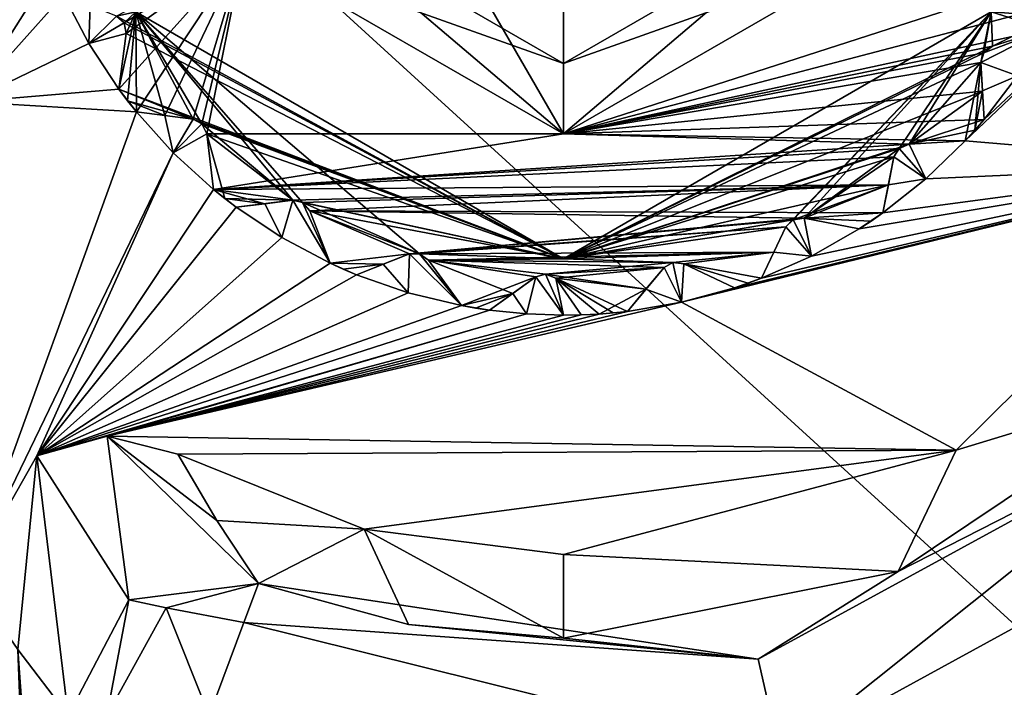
# Model space of a CAD drawing. Header units: metres. Extents: x -205 to 205, y -82 to 82.
# Tile 372 of 426: x 90.63 to 97.61, y 29.96 to 34.69. Entities that reach past the tile are written whole.
import ezdxf

# ---------------------------------------------------------------- set-up
doc = ezdxf.new("R2010")
doc.units = ezdxf.units.M
doc.layers.add('solid_PRT0003', color=7, linetype='CONTINUOUS')

msp = doc.modelspace()

# ---------------------------------------------------------------- linework, layer by layer
at = {"layer": 'solid_PRT0003'}
for points in [[(0, -75), (0, 75), (200, 75)], [(200, -75), (0, -75), (200, 75)], [(92.224663, 37.80743, 6), (94.489235, 33.885105, 6), (94.489235, 39.114895, 6)], [(94.489235, 33.885105, 6), (96.753807, 35.19257, 6), (94.489235, 39.114895, 6)], [(92.224663, 37.80743, 6), (92.224663, 35.19257, 6), (94.489235, 33.885105, 6)], [(88.489235, -37.5, 108.5), (173.489243, 37.5, 108.5), (88.489235, 37.5, 108.5)], [(88.489235, -37.5, 108.5), (173.489243, -37.5, 108.5), (173.489243, 37.5, 108.5)], [(172.061722, -37.5, 108.410858), (89.916756, -37.5, 108.410858), (89.916756, 37.5, 108.410858)], [(172.061722, 37.5, 108.410858), (172.061722, -37.5, 108.410858), (89.916756, 37.5, 108.410858)], [(97.337395, 33.835796, 75), (99.318398, 33.668903, 75), (100.086807, 36.444424, 75)], [(97.471931, 33.987328, 75), (97.337395, 33.835796, 75), (100.086807, 36.444424, 75)], [(97.707176, 34.296631, 75), (97.471931, 33.987328, 75), (100.086807, 36.444424, 75)], [(90.651947, 35.803432, 75), (90.620949, 36.003681, 75), (90.26664, 34.11261, 75)], [(90.740318, 35.425014, 75), (90.651947, 35.803432, 75), (90.26664, 34.11261, 75)], [(90.865906, 35.05727, 75), (90.740318, 35.425014, 75), (90.26664, 34.11261, 75)], [(92.657593, 35.442497, 74.500084), (92.224663, 35.19257, 75), (94.489235, 33.885105, 75)], [(92.657593, 35.442497, 6.499915), (94.489235, 34.384998, 6.499915), (92.224663, 35.19257, 6)], [(92.657593, 35.442497, 74.500084), (94.489235, 33.885105, 75), (94.489235, 34.384998, 74.500084)], [(94.489235, 34.384998, 74.500084), (94.489235, 34.384998, 6.499915), (92.657593, 35.442497, 6.499915)], [(92.657593, 35.442497, 74.500084), (94.489235, 34.384998, 74.500084), (92.657593, 35.442497, 6.499915)], [(94.489235, 34.384998, 74.500084), (96.753807, 35.19257, 75), (96.320877, 35.442497, 74.500084)], [(96.320877, 35.442497, 6.499915), (96.753807, 35.19257, 6), (94.489235, 33.885105, 6)], [(96.320877, 35.442497, 6.499915), (94.489235, 33.885105, 6), (94.489235, 34.384998, 6.499915)], [(96.320877, 35.442497, 74.500084), (96.320877, 35.442497, 6.499915), (94.489235, 34.384998, 6.499915)], [(94.489235, 34.384998, 74.500084), (96.320877, 35.442497, 74.500084), (94.489235, 34.384998, 6.499915)], [(92.224663, 35.19257, 75), (91.321602, 34.720684, 75), (91.374207, 34.672634, 75)], [(92.224663, 35.19257, 75), (91.389809, 34.596302, 75), (91.338531, 34.201508, 75)], [(92.224663, 35.19257, 75), (91.338531, 34.201508, 75), (91.462166, 34.040966, 75)], [(92.224663, 35.19257, 75), (91.374207, 34.672634, 75), (91.389809, 34.596302, 75)], [(92.224663, 35.19257, 75), (91.462166, 34.040966, 75), (91.664513, 34.014687, 75)], [(92.224663, 35.19257, 75), (91.664513, 34.014687, 75), (91.863617, 33.988827, 75)], [(92.224663, 35.19257, 75), (91.863617, 33.988827, 75), (91.926514, 33.955368, 75)], [(92.224663, 35.19257, 75), (91.926514, 33.955368, 75), (91.960609, 33.885315, 75)], [(92.224663, 35.19257, 75), (91.960609, 33.885315, 75), (94.489235, 33.885105, 75)], [(94.489235, 34.384998, 6.499915), (94.489235, 33.885105, 6), (92.224663, 35.19257, 6)], [(96.753807, 35.19257, 75), (94.489235, 33.885105, 75), (97.940727, 35.002312, 75)], [(94.489235, 34.384998, 74.500084), (94.489235, 33.885105, 75), (96.753807, 35.19257, 75)], [(90.945732, 34.871021, 75), (90.865906, 35.05727, 75), (90.26664, 34.11261, 75)], [(94.489235, 33.885105, 75), (98.003098, 34.808033, 75), (97.940727, 35.002312, 75)], [(91.125435, 34.52647, 75), (90.945732, 34.871021, 75), (90.26664, 34.11261, 75)], [(90.945732, 34.871021, 55), (90.945732, 34.871021, 75), (91.125435, 34.52647, 75)], [(90.945732, 34.871021, 6), (91.125435, 34.52647, 75), (91.125435, 34.52647, 6)], [(90.945732, 34.871021, 26), (91.125435, 34.52647, 75), (90.945732, 34.871021, 6)], [(90.945732, 34.871021, 55), (91.125435, 34.52647, 75), (90.945732, 34.871021, 26)], [(91.135162, 34.795254, 6), (90.945732, 34.871021, 6), (91.125435, 34.52647, 6)], [(91.321571, 34.720695, 6), (91.135162, 34.795254, 6), (91.125435, 34.52647, 6)], [(94.489235, 33.885105, 75), (97.910477, 34.627808, 75), (98.003098, 34.808033, 75)], [(91.374207, 34.67263, 6), (91.321571, 34.720695, 6), (91.125435, 34.52647, 6)], [(91.458046, 34.750191, 55), (94.489235, 33, 55), (91.321571, 34.720695, 55)], [(91.374207, 34.67263, 55), (91.321602, 34.720684, 75), (91.321571, 34.720695, 55)], [(91.321602, 34.720684, 26), (91.321571, 34.720695, 6), (91.374207, 34.67263, 6)], [(94.489235, 33, 55), (91.374207, 34.67263, 55), (91.321571, 34.720695, 55)], [(91.321602, 34.720684, 26), (91.374207, 34.672634, 26), (91.457962, 34.750336, 26)], [(91.374207, 34.67263, 55), (91.374207, 34.672634, 75), (91.321602, 34.720684, 75)], [(91.321602, 34.720684, 26), (91.374207, 34.67263, 6), (91.374207, 34.672634, 26)], [(91.457962, 34.750336, 26), (91.338531, 34.201508, 26), (91.399307, 34.120434, 26)], [(91.389809, 34.596302, 26), (91.338531, 34.201508, 26), (91.457962, 34.750336, 26)], [(91.374207, 34.672634, 26), (91.389809, 34.596302, 26), (91.457962, 34.750336, 26)], [(91.457962, 34.750336, 26), (91.399307, 34.120434, 26), (91.462166, 34.040966, 26)], [(91.664513, 34.014687, 26), (91.457962, 34.750336, 26), (91.462166, 34.040966, 26)], [(91.457962, 34.750336, 26), (94.489235, 33, 26), (91.458046, 34.750191, 55)], [(93.469391, 33.035522, 26), (94.489235, 33, 26), (91.457962, 34.750336, 26)], [(92.639854, 33.397991, 26), (93.469391, 33.035522, 26), (91.457962, 34.750336, 26)], [(92.57061, 33.414753, 26), (92.639854, 33.397991, 26), (91.457962, 34.750336, 26)], [(91.926514, 33.955368, 26), (92.57061, 33.414753, 26), (91.457962, 34.750336, 26)], [(91.863617, 33.988827, 26), (91.926514, 33.955368, 26), (91.457962, 34.750336, 26)], [(91.664513, 34.014687, 26), (91.863617, 33.988827, 26), (91.457962, 34.750336, 26)], [(94.489235, 33, 26), (94.489235, 33, 55), (91.458046, 34.750191, 55)], [(94.489235, 33, 55), (97.520508, 34.750336, 55), (96.066124, 33.22686, 55)], [(97.520424, 34.750191, 26), (97.520508, 34.750336, 55), (94.489235, 33, 55)], [(94.489235, 33, 26), (97.520424, 34.750191, 26), (94.489235, 33, 55)], [(97.520424, 34.750191, 26), (94.489235, 33, 26), (97.531425, 34.506107, 26)], [(97.520508, 34.750336, 55), (96.117409, 33.276375, 55), (96.066124, 33.22686, 55)], [(97.520508, 34.750336, 55), (96.194565, 33.287151, 55), (96.117409, 33.276375, 55)], [(97.520508, 34.750336, 55), (96.867935, 33.782558, 55), (96.194565, 33.287151, 55)], [(97.520508, 34.750336, 55), (96.939987, 33.812187, 55), (96.867935, 33.782558, 55)], [(97.520508, 34.750336, 55), (97.447922, 34.391399, 55), (96.939987, 33.812187, 55)], [(97.520508, 34.750336, 55), (97.469002, 34.459492, 55), (97.447922, 34.391399, 55)], [(97.520508, 34.750336, 55), (97.531425, 34.506107, 55), (97.469002, 34.459492, 55)], [(97.531425, 34.506107, 26), (97.957962, 34.717319, 26), (97.520424, 34.750191, 26)], [(97.520508, 34.750336, 55), (97.910477, 34.627808, 55), (97.531425, 34.506107, 55)], [(97.520508, 34.750336, 55), (97.957962, 34.717319, 55), (97.910477, 34.627808, 55)], [(97.531425, 34.506107, 26), (97.910477, 34.627808, 26), (97.957962, 34.717319, 26)], [(91.389809, 34.596302, 6), (91.374207, 34.67263, 6), (91.125435, 34.52647, 6)], [(91.389809, 34.596302, 55), (91.389809, 34.596302, 75), (91.374207, 34.672634, 75)], [(91.389809, 34.596302, 55), (91.374207, 34.672634, 75), (91.374207, 34.67263, 55)], [(91.374207, 34.672634, 26), (91.374207, 34.67263, 6), (91.389809, 34.596302, 6)], [(91.374207, 34.672634, 26), (91.389809, 34.596302, 6), (91.389809, 34.596302, 26)], [(94.489235, 33, 55), (91.389809, 34.596302, 55), (91.374207, 34.67263, 55)], [(94.489235, 33.885105, 75), (97.531425, 34.506107, 75), (97.910477, 34.627808, 75)], [(97.447922, 34.391399, 6), (97.707176, 34.296631, 6), (97.910477, 34.627808, 6)], [(97.469002, 34.459492, 6), (97.447922, 34.391399, 6), (97.910477, 34.627808, 6)], [(97.531425, 34.506107, 6), (97.469002, 34.459492, 6), (97.910477, 34.627808, 6)], [(97.531425, 34.506107, 55), (97.910477, 34.627808, 75), (97.531425, 34.506107, 75)], [(97.910477, 34.627808, 55), (97.910477, 34.627808, 75), (97.531425, 34.506107, 55)], [(97.910477, 34.627808, 26), (97.531425, 34.506107, 6), (97.910477, 34.627808, 6)], [(97.531425, 34.506107, 26), (97.531425, 34.506107, 6), (97.910477, 34.627808, 26)], [(91.389809, 34.596302, 6), (91.125435, 34.52647, 6), (91.338531, 34.201508, 6)], [(91.389809, 34.596302, 55), (91.338531, 34.201508, 75), (91.389809, 34.596302, 75)], [(91.389809, 34.596302, 55), (91.338531, 34.201508, 55), (91.338531, 34.201508, 75)], [(91.338531, 34.201508, 26), (91.389809, 34.596302, 6), (91.338531, 34.201508, 6)], [(91.389809, 34.596302, 26), (91.389809, 34.596302, 6), (91.338531, 34.201508, 26)], [(94.489235, 33, 55), (91.338531, 34.201508, 55), (91.389809, 34.596302, 55)], [(91.338531, 34.201508, 75), (91.125435, 34.52647, 75), (90.26664, 34.11261, 75)], [(91.125435, 34.52647, 6), (91.125435, 34.52647, 75), (91.338531, 34.201508, 75)], [(91.338531, 34.201508, 55), (91.125435, 34.52647, 6), (91.338531, 34.201508, 75)], [(91.338531, 34.201508, 26), (91.338531, 34.201508, 6), (91.125435, 34.52647, 6)], [(91.338531, 34.201508, 55), (91.338531, 34.201508, 26), (91.125435, 34.52647, 6)], [(94.489235, 33.885105, 75), (97.469002, 34.459492, 75), (97.531425, 34.506107, 75)], [(97.469002, 34.459492, 26), (97.531425, 34.506107, 26), (94.489235, 33, 26)], [(97.531425, 34.506107, 55), (97.531425, 34.506107, 75), (97.469002, 34.459492, 75)], [(97.531425, 34.506107, 55), (97.469002, 34.459492, 75), (97.469002, 34.459492, 55)], [(97.469002, 34.459492, 26), (97.469002, 34.459492, 6), (97.531425, 34.506107, 6)], [(97.469002, 34.459492, 26), (97.531425, 34.506107, 6), (97.531425, 34.506107, 26)], [(94.489235, 33.885105, 75), (97.447922, 34.391438, 75), (97.469002, 34.459492, 75)], [(97.447922, 34.391438, 26), (97.469002, 34.459492, 26), (94.489235, 33, 26)], [(97.469002, 34.459492, 55), (97.469002, 34.459492, 75), (97.447922, 34.391438, 75)], [(97.469002, 34.459492, 55), (97.447922, 34.391438, 75), (97.447922, 34.391399, 55)], [(97.447922, 34.391438, 26), (97.447922, 34.391399, 6), (97.469002, 34.459492, 6)], [(97.447922, 34.391438, 26), (97.469002, 34.459492, 6), (97.469002, 34.459492, 26)], [(94.489235, 33.885105, 75), (97.459991, 34.188225, 75), (97.447922, 34.391438, 75)], [(97.459991, 34.188225, 26), (97.447922, 34.391438, 26), (94.489235, 33, 26)], [(97.447922, 34.391399, 55), (97.337395, 33.835796, 55), (96.939987, 33.812187, 55)], [(97.447922, 34.391399, 55), (97.405647, 33.910686, 55), (97.337395, 33.835796, 55)], [(97.447922, 34.391399, 55), (97.459831, 34.19099, 55), (97.405647, 33.910686, 55)], [(97.471931, 33.987328, 55), (97.447922, 34.391438, 75), (97.459991, 34.188225, 75)], [(97.459831, 34.19099, 55), (97.447922, 34.391438, 75), (97.471931, 33.987328, 55)], [(97.447922, 34.391399, 55), (97.447922, 34.391438, 75), (97.459831, 34.19099, 55)], [(97.447922, 34.391438, 26), (97.471931, 33.987328, 6), (97.459831, 34.19099, 6)], [(97.459991, 34.188225, 26), (97.471931, 33.987328, 6), (97.447922, 34.391438, 26)], [(97.447922, 34.391438, 26), (97.459831, 34.19099, 6), (97.447922, 34.391399, 6)], [(97.447922, 34.391399, 6), (97.459831, 34.19099, 6), (97.707176, 34.296631, 6)], [(97.459831, 34.19099, 6), (97.471931, 33.987328, 6), (97.707176, 34.296631, 6)], [(97.471931, 33.987328, 55), (97.471931, 33.987328, 75), (97.707176, 34.296631, 75)], [(97.471931, 33.987328, 6), (97.707176, 34.296631, 75), (97.707176, 34.296631, 6)], [(97.471931, 33.987328, 26), (97.707176, 34.296631, 75), (97.471931, 33.987328, 6)], [(97.471931, 33.987328, 26), (97.471931, 33.987328, 55), (97.707176, 34.296631, 75)], [(91.462166, 34.040966, 75), (91.338531, 34.201508, 75), (90.26664, 34.11261, 75)], [(91.399307, 34.120434, 55), (91.399307, 34.120434, 26), (91.338531, 34.201508, 26)], [(91.338531, 34.201508, 55), (91.399307, 34.120434, 55), (91.338531, 34.201508, 26)], [(91.863579, 33.988831, 55), (91.399307, 34.120434, 55), (91.338531, 34.201508, 55)], [(94.489235, 33, 55), (91.863579, 33.988831, 55), (91.338531, 34.201508, 55)], [(94.489235, 33.885105, 75), (97.471931, 33.987328, 75), (97.459991, 34.188225, 75)], [(96.939987, 33.812187, 26), (97.459991, 34.188225, 26), (94.489235, 33, 26)], [(96.939987, 33.812187, 26), (97.471931, 33.987328, 26), (97.459991, 34.188225, 26)], [(97.459831, 34.19099, 55), (97.471931, 33.987328, 55), (97.405647, 33.910686, 55)], [(97.471931, 33.987328, 55), (97.459991, 34.188225, 75), (97.471931, 33.987328, 75)], [(97.471931, 33.987328, 26), (97.471931, 33.987328, 6), (97.459991, 34.188225, 26)], [(91.462166, 34.040966, 75), (90.26664, 34.11261, 75), (90.26664, 30.742779, 75)], [(91.462166, 34.040966, 55), (91.462166, 34.040966, 26), (91.399307, 34.120434, 26)], [(91.399307, 34.120434, 55), (91.462166, 34.040966, 55), (91.399307, 34.120434, 26)], [(91.66449, 34.014687, 55), (91.462166, 34.040966, 55), (91.399307, 34.120434, 55)], [(91.863579, 33.988831, 55), (91.66449, 34.014687, 55), (91.399307, 34.120434, 55)], [(91.721909, 33.751926, 75), (91.462166, 34.040966, 75), (90.26664, 30.742779, 75)], [(91.462166, 34.040966, 55), (91.462166, 34.040966, 75), (91.721909, 33.751926, 75)], [(91.462166, 34.040966, 55), (91.664513, 34.014687, 75), (91.462166, 34.040966, 75)], [(91.462166, 34.040966, 6), (91.721909, 33.751926, 75), (91.721909, 33.751926, 6)], [(91.462166, 34.040966, 26), (91.721909, 33.751926, 75), (91.462166, 34.040966, 6)], [(91.462166, 34.040966, 55), (91.721909, 33.751926, 75), (91.462166, 34.040966, 26)], [(91.462166, 34.040966, 55), (91.863617, 33.988827, 75), (91.664513, 34.014687, 75)], [(91.66449, 34.014687, 55), (91.863617, 33.988827, 75), (91.462166, 34.040966, 55)], [(91.66449, 34.014687, 6), (91.462166, 34.040966, 6), (91.721909, 33.751926, 6)], [(91.863617, 33.988827, 26), (91.462166, 34.040966, 6), (91.66449, 34.014687, 6)], [(91.664513, 34.014687, 26), (91.462166, 34.040966, 26), (91.462166, 34.040966, 6)], [(91.664513, 34.014687, 26), (91.462166, 34.040966, 6), (91.863617, 33.988827, 26)], [(91.863579, 33.988831, 55), (91.863617, 33.988827, 75), (91.66449, 34.014687, 55)], [(91.863579, 33.988831, 6), (91.66449, 34.014687, 6), (91.721909, 33.751926, 6)], [(91.863617, 33.988827, 26), (91.66449, 34.014687, 6), (91.863579, 33.988831, 6)], [(91.926521, 33.955364, 6), (91.863579, 33.988831, 6), (91.721909, 33.751926, 6)], [(91.960609, 33.885315, 6), (91.926521, 33.955364, 6), (91.721909, 33.751926, 6)], [(91.926521, 33.955364, 55), (91.863617, 33.988827, 75), (91.863579, 33.988831, 55)], [(91.863617, 33.988827, 26), (91.863579, 33.988831, 6), (91.926521, 33.955364, 6)], [(94.489235, 33, 55), (91.926521, 33.955364, 55), (91.863579, 33.988831, 55)], [(91.926521, 33.955364, 55), (91.926514, 33.955368, 75), (91.863617, 33.988827, 75)], [(91.863617, 33.988827, 26), (91.926521, 33.955364, 6), (91.926514, 33.955368, 26)], [(91.960609, 33.885315, 55), (91.960609, 33.885315, 75), (91.926514, 33.955368, 75)], [(91.960609, 33.885315, 55), (91.926514, 33.955368, 75), (91.926521, 33.955364, 55)], [(91.926514, 33.955368, 26), (91.926521, 33.955364, 6), (91.960609, 33.885315, 6)], [(91.926514, 33.955368, 26), (91.960609, 33.885315, 6), (91.960609, 33.885315, 26)], [(91.926514, 33.955368, 26), (91.960609, 33.885315, 26), (92.57061, 33.414753, 26)], [(94.489235, 33, 55), (91.960609, 33.885315, 55), (91.926521, 33.955364, 55)], [(94.489235, 33.885105, 75), (97.337395, 33.835796, 75), (97.471931, 33.987328, 75)], [(96.939987, 33.812187, 26), (97.405647, 33.910686, 26), (97.471931, 33.987328, 26)], [(97.405647, 33.910686, 26), (97.405647, 33.910686, 55), (97.471931, 33.987328, 55)], [(97.405647, 33.910686, 26), (97.471931, 33.987328, 55), (97.471931, 33.987328, 26)], [(91.960609, 33.885315, 6), (91.721909, 33.751926, 6), (92.009125, 33.490173, 6)], [(94.489235, 33.885105, 75), (91.960609, 33.885315, 75), (92.009125, 33.490173, 75)], [(91.960609, 33.885315, 55), (92.009125, 33.490173, 75), (91.960609, 33.885315, 75)], [(91.960609, 33.885315, 55), (92.009125, 33.490173, 55), (92.009125, 33.490173, 75)], [(92.009125, 33.490173, 26), (91.960609, 33.885315, 6), (92.009125, 33.490173, 6)], [(91.960609, 33.885315, 26), (91.960609, 33.885315, 6), (92.009125, 33.490173, 26)], [(91.960609, 33.885315, 26), (92.009125, 33.490173, 26), (92.088158, 33.426758, 26)], [(91.960609, 33.885315, 26), (92.088158, 33.426758, 26), (92.57061, 33.414753, 26)], [(92.570572, 33.414749, 55), (92.009125, 33.490173, 55), (91.960609, 33.885315, 55)], [(94.489235, 33, 55), (92.570572, 33.414749, 55), (91.960609, 33.885315, 55)], [(94.489235, 33.885105, 75), (92.009125, 33.490173, 75), (96.939987, 33.812187, 75)], [(94.489235, 33.885105, 75), (96.939987, 33.812187, 75), (97.337395, 33.835796, 75)], [(96.939987, 33.812187, 26), (97.337395, 33.835796, 26), (97.405647, 33.910686, 26)], [(97.337395, 33.835796, 26), (97.337395, 33.835796, 55), (97.405647, 33.910686, 55)], [(97.337395, 33.835796, 26), (97.405647, 33.910686, 55), (97.405647, 33.910686, 26)], [(96.867935, 33.782558, 75), (96.939987, 33.812187, 75), (92.009125, 33.490173, 75)], [(96.830589, 33.721886, 75), (96.867935, 33.782558, 75), (92.009125, 33.490173, 75)], [(96.867935, 33.782558, 26), (96.939987, 33.812187, 26), (94.489235, 33, 26)], [(96.830589, 33.721886, 26), (96.867935, 33.782558, 26), (94.489235, 33, 26)], [(96.867935, 33.782558, 55), (96.830582, 33.721848, 55), (96.194565, 33.287151, 55)], [(96.867935, 33.782558, 55), (96.830589, 33.721886, 75), (96.830582, 33.721848, 55)], [(96.867935, 33.782558, 6), (96.830582, 33.721848, 6), (97.058121, 33.565582, 6)], [(96.830589, 33.721886, 26), (96.830582, 33.721848, 6), (96.867935, 33.782558, 6)], [(96.867935, 33.782558, 55), (96.867935, 33.782558, 75), (96.830589, 33.721886, 75)], [(96.830589, 33.721886, 26), (96.867935, 33.782558, 6), (96.867935, 33.782558, 26)], [(96.939987, 33.812187, 55), (96.939987, 33.812187, 75), (96.867935, 33.782558, 75)], [(96.939987, 33.812187, 55), (96.867935, 33.782558, 75), (96.867935, 33.782558, 55)], [(96.939987, 33.812187, 6), (96.867935, 33.782558, 6), (97.058121, 33.565582, 6)], [(96.867935, 33.782558, 26), (96.867935, 33.782558, 6), (96.939987, 33.812187, 6)], [(96.867935, 33.782558, 26), (96.939987, 33.812187, 6), (96.939987, 33.812187, 26)], [(96.939987, 33.812187, 55), (97.337395, 33.835796, 75), (96.939987, 33.812187, 75)], [(97.337395, 33.835796, 55), (97.337395, 33.835796, 75), (96.939987, 33.812187, 55)], [(96.939987, 33.812187, 6), (97.058121, 33.565582, 6), (97.337395, 33.835796, 6)], [(97.337395, 33.835796, 26), (96.939987, 33.812187, 6), (97.337395, 33.835796, 6)], [(96.939987, 33.812187, 26), (96.939987, 33.812187, 6), (97.337395, 33.835796, 26)], [(97.337395, 33.835796, 75), (97.058121, 33.565582, 75), (99.318398, 33.668903, 75)], [(97.058121, 33.565582, 6), (97.058121, 33.565582, 75), (97.337395, 33.835796, 75)], [(97.337395, 33.835796, 55), (97.058121, 33.565582, 6), (97.337395, 33.835796, 75)], [(97.337395, 33.835796, 26), (97.337395, 33.835796, 6), (97.058121, 33.565582, 6)], [(97.337395, 33.835796, 26), (97.058121, 33.565582, 6), (97.337395, 33.835796, 55)], [(91.721909, 33.751926, 75), (90.26664, 30.742779, 75), (90.756073, 31.60265, 75)], [(92.009125, 33.490173, 75), (91.721909, 33.751926, 75), (90.756073, 31.60265, 75)], [(91.721909, 33.751926, 6), (91.721909, 33.751926, 75), (92.009125, 33.490173, 75)], [(92.009125, 33.490173, 55), (91.721909, 33.751926, 6), (92.009125, 33.490173, 75)], [(92.009125, 33.490173, 26), (92.009125, 33.490173, 6), (91.721909, 33.751926, 6)], [(92.009125, 33.490173, 55), (92.009125, 33.490173, 26), (91.721909, 33.751926, 6)], [(96.792282, 33.524799, 75), (96.830589, 33.721886, 75), (92.009125, 33.490173, 75)], [(96.792282, 33.524799, 26), (96.830589, 33.721886, 26), (94.489235, 33, 26)], [(96.830582, 33.721848, 55), (96.792274, 33.524776, 55), (96.194565, 33.287151, 55)], [(96.753349, 33.324501, 55), (96.830589, 33.721886, 75), (96.792282, 33.524799, 75)], [(96.792274, 33.524776, 55), (96.830589, 33.721886, 75), (96.753349, 33.324501, 55)], [(96.830589, 33.721886, 26), (96.753349, 33.324501, 6), (96.792274, 33.524776, 6)], [(96.792282, 33.524799, 26), (96.753349, 33.324501, 6), (96.830589, 33.721886, 26)], [(96.830582, 33.721848, 55), (96.830589, 33.721886, 75), (96.792274, 33.524776, 55)], [(96.830589, 33.721886, 26), (96.792274, 33.524776, 6), (96.830582, 33.721848, 6)], [(96.830582, 33.721848, 6), (96.792274, 33.524776, 6), (97.058121, 33.565582, 6)], [(95.326706, 32.690979, 75), (97.271805, 31.642717, 75), (99.318398, 33.668903, 75)], [(95.701607, 32.793228, 75), (95.326706, 32.690979, 75), (99.318398, 33.668903, 75)], [(95.892502, 32.861202, 75), (95.701607, 32.793228, 75), (99.318398, 33.668903, 75)], [(96.247658, 33.018917, 75), (95.892502, 32.861202, 75), (99.318398, 33.668903, 75)], [(96.585358, 33.211189, 75), (96.247658, 33.018917, 75), (99.318398, 33.668903, 75)], [(96.753349, 33.324501, 75), (96.585358, 33.211189, 75), (99.318398, 33.668903, 75)], [(97.058121, 33.565582, 75), (96.753349, 33.324501, 75), (99.318398, 33.668903, 75)], [(98.87368, 32.128567, 6.991273), (99.318398, 33.668903, 75), (97.271805, 31.642717, 75)], [(96.792282, 33.524799, 75), (92.009125, 33.490173, 75), (92.57061, 33.414753, 75)], [(96.792282, 33.524799, 75), (92.57061, 33.414753, 75), (92.639854, 33.397991, 75)], [(96.792282, 33.524799, 75), (92.639854, 33.397991, 75), (92.6903, 33.338615, 75)], [(96.792282, 33.524799, 75), (92.6903, 33.338615, 75), (96.753349, 33.324501, 75)], [(96.117401, 33.276375, 26), (96.792282, 33.524799, 26), (94.489235, 33, 26)], [(96.117401, 33.276375, 26), (96.194565, 33.287151, 26), (96.792282, 33.524799, 26)], [(96.194565, 33.287151, 26), (96.753349, 33.324501, 26), (96.792282, 33.524799, 26)], [(96.792274, 33.524776, 55), (96.753349, 33.324501, 55), (96.194565, 33.287151, 55)], [(96.753349, 33.324501, 55), (96.753349, 33.324501, 75), (97.058121, 33.565582, 75)], [(96.753349, 33.324501, 6), (97.058121, 33.565582, 75), (97.058121, 33.565582, 6)], [(96.753349, 33.324501, 26), (97.058121, 33.565582, 75), (96.753349, 33.324501, 6)], [(96.753349, 33.324501, 26), (96.753349, 33.324501, 55), (97.058121, 33.565582, 75)], [(96.792274, 33.524776, 6), (96.753349, 33.324501, 6), (97.058121, 33.565582, 6)], [(96.753349, 33.324501, 55), (96.792282, 33.524799, 75), (96.753349, 33.324501, 75)], [(96.753349, 33.324501, 26), (96.753349, 33.324501, 6), (96.792282, 33.524799, 26)], [(92.1688, 33.365417, 75), (92.009125, 33.490173, 75), (90.756073, 31.60265, 75)], [(92.37133, 33.390285, 75), (92.009125, 33.490173, 75), (92.1688, 33.365417, 75)], [(92.37133, 33.390285, 75), (92.57061, 33.414753, 75), (92.009125, 33.490173, 75)], [(92.088158, 33.426758, 55), (92.088158, 33.426758, 26), (92.009125, 33.490173, 26)], [(92.009125, 33.490173, 55), (92.088158, 33.426758, 55), (92.009125, 33.490173, 26)], [(92.570572, 33.414749, 55), (92.088158, 33.426758, 55), (92.009125, 33.490173, 55)], [(92.492271, 33.150059, 75), (92.1688, 33.365417, 75), (90.756073, 31.60265, 75)], [(92.1688, 33.365417, 55), (92.1688, 33.365417, 26), (92.088158, 33.426758, 26)], [(92.37133, 33.390285, 26), (92.088158, 33.426758, 26), (92.1688, 33.365417, 26)], [(92.088158, 33.426758, 55), (92.1688, 33.365417, 55), (92.088158, 33.426758, 26)], [(92.37133, 33.390285, 26), (92.57061, 33.414753, 26), (92.088158, 33.426758, 26)], [(92.371307, 33.390282, 55), (92.1688, 33.365417, 55), (92.088158, 33.426758, 55)], [(92.570572, 33.414749, 55), (92.371307, 33.390282, 55), (92.088158, 33.426758, 55)], [(92.1688, 33.365417, 55), (92.57061, 33.414753, 75), (92.37133, 33.390285, 75)], [(92.371307, 33.390282, 55), (92.57061, 33.414753, 75), (92.1688, 33.365417, 55)], [(92.57061, 33.414753, 26), (92.1688, 33.365417, 6), (92.371307, 33.390282, 6)], [(92.37133, 33.390285, 26), (92.1688, 33.365417, 6), (92.57061, 33.414753, 26)], [(92.1688, 33.365417, 55), (92.37133, 33.390285, 75), (92.1688, 33.365417, 75)], [(92.37133, 33.390285, 26), (92.1688, 33.365417, 26), (92.1688, 33.365417, 6)], [(92.371307, 33.390282, 6), (92.1688, 33.365417, 6), (92.492271, 33.150059, 6)], [(92.1688, 33.365417, 55), (92.1688, 33.365417, 75), (92.492271, 33.150059, 75)], [(92.1688, 33.365417, 6), (92.492271, 33.150059, 75), (92.492271, 33.150059, 6)], [(92.1688, 33.365417, 26), (92.492271, 33.150059, 75), (92.1688, 33.365417, 6)], [(92.1688, 33.365417, 55), (92.492271, 33.150059, 75), (92.1688, 33.365417, 26)], [(92.570572, 33.414749, 55), (92.57061, 33.414753, 75), (92.371307, 33.390282, 55)], [(92.57061, 33.414753, 26), (92.371307, 33.390282, 6), (92.570572, 33.414749, 6)], [(92.570572, 33.414749, 6), (92.371307, 33.390282, 6), (92.492271, 33.150059, 6)], [(92.570572, 33.414749, 6), (92.492271, 33.150059, 6), (92.835556, 32.967953, 6)], [(92.639854, 33.397987, 55), (92.57061, 33.414753, 75), (92.570572, 33.414749, 55)], [(92.57061, 33.414753, 26), (92.570572, 33.414749, 6), (92.639854, 33.397987, 6)], [(92.639854, 33.397987, 6), (92.570572, 33.414749, 6), (92.835556, 32.967953, 6)], [(94.489235, 33, 55), (92.639854, 33.397987, 55), (92.570572, 33.414749, 55)], [(92.639854, 33.397987, 55), (92.639854, 33.397991, 75), (92.57061, 33.414753, 75)], [(92.57061, 33.414753, 26), (92.639854, 33.397987, 6), (92.639854, 33.397991, 26)], [(92.6903, 33.338615, 55), (92.6903, 33.338615, 75), (92.639854, 33.397991, 75)], [(92.6903, 33.338615, 55), (92.639854, 33.397991, 75), (92.639854, 33.397987, 55)], [(92.639854, 33.397991, 26), (92.639854, 33.397987, 6), (92.6903, 33.338615, 6)], [(92.639854, 33.397991, 26), (92.6903, 33.338615, 6), (92.6903, 33.338615, 26)], [(92.639854, 33.397991, 26), (92.6903, 33.338615, 26), (93.469391, 33.035522, 26)], [(92.639854, 33.397987, 6), (92.835556, 32.967953, 6), (92.6903, 33.338615, 6)], [(94.489235, 33, 55), (92.6903, 33.338615, 55), (92.639854, 33.397987, 55)], [(93.398155, 33.034542, 75), (92.6903, 33.338615, 75), (92.835556, 32.967953, 75)], [(92.6903, 33.338615, 55), (92.835556, 32.967953, 75), (92.6903, 33.338615, 75)], [(92.6903, 33.338615, 55), (92.835556, 32.967953, 55), (92.835556, 32.967953, 75)], [(96.194565, 33.287151, 75), (92.6903, 33.338615, 75), (93.398155, 33.034542, 75)], [(96.753349, 33.324501, 75), (92.6903, 33.338615, 75), (96.194565, 33.287151, 75)], [(92.835556, 32.967953, 26), (92.6903, 33.338615, 6), (92.835556, 32.967953, 6)], [(92.6903, 33.338615, 26), (92.6903, 33.338615, 6), (92.835556, 32.967953, 26)], [(92.6903, 33.338615, 26), (92.835556, 32.967953, 26), (93.398155, 33.034542, 26)], [(93.398125, 33.034527, 55), (92.835556, 32.967953, 55), (92.6903, 33.338615, 55)], [(93.469398, 33.035519, 55), (93.398125, 33.034527, 55), (92.6903, 33.338615, 55)], [(94.489235, 33, 55), (93.469398, 33.035519, 55), (92.6903, 33.338615, 55)], [(92.6903, 33.338615, 26), (93.398155, 33.034542, 26), (93.469391, 33.035522, 26)], [(96.753349, 33.324501, 75), (96.194565, 33.287151, 75), (96.585358, 33.211189, 75)], [(96.753349, 33.324501, 55), (96.67009, 33.266754, 55), (96.194565, 33.287151, 55)], [(96.194565, 33.287151, 26), (96.67009, 33.266754, 26), (96.753349, 33.324501, 26)], [(96.67009, 33.266754, 26), (96.67009, 33.266754, 55), (96.753349, 33.324501, 55)], [(96.67009, 33.266754, 26), (96.753349, 33.324501, 55), (96.753349, 33.324501, 26)], [(96.117401, 33.276375, 75), (96.194565, 33.287151, 75), (93.398155, 33.034542, 75)], [(96.066147, 33.226894, 75), (96.117401, 33.276375, 75), (93.398155, 33.034542, 75)], [(96.066147, 33.226894, 75), (93.398155, 33.034542, 75), (93.469391, 33.035522, 75)], [(95.980026, 33.045525, 75), (96.066147, 33.226894, 75), (93.469391, 33.035522, 75)], [(96.066147, 33.226894, 26), (96.117401, 33.276375, 26), (94.489235, 33, 26)], [(95.980026, 33.045525, 26), (96.066147, 33.226894, 26), (94.489235, 33, 26)], [(94.489235, 33, 55), (96.066124, 33.22686, 55), (95.980011, 33.045506, 55)], [(95.892502, 32.861202, 55), (96.066147, 33.226894, 75), (95.980026, 33.045525, 75)], [(95.980011, 33.045506, 55), (96.066147, 33.226894, 75), (95.892502, 32.861202, 55)], [(96.066147, 33.226894, 26), (95.892502, 32.861202, 6), (95.980011, 33.045506, 6)], [(95.980026, 33.045525, 26), (95.892502, 32.861202, 6), (96.066147, 33.226894, 26)], [(96.066124, 33.22686, 55), (96.066147, 33.226894, 75), (95.980011, 33.045506, 55)], [(96.066147, 33.226894, 26), (95.980011, 33.045506, 6), (96.066124, 33.22686, 6)], [(96.066124, 33.22686, 6), (95.980011, 33.045506, 6), (96.247658, 33.018917, 6)], [(96.117409, 33.276375, 55), (96.066147, 33.226894, 75), (96.066124, 33.22686, 55)], [(96.117409, 33.276375, 6), (96.066124, 33.22686, 6), (96.247658, 33.018917, 6)], [(96.066147, 33.226894, 26), (96.066124, 33.22686, 6), (96.117409, 33.276375, 6)], [(96.117409, 33.276375, 55), (96.117401, 33.276375, 75), (96.066147, 33.226894, 75)], [(96.066147, 33.226894, 26), (96.117409, 33.276375, 6), (96.117401, 33.276375, 26)], [(96.194565, 33.287151, 55), (96.194565, 33.287151, 75), (96.117401, 33.276375, 75)], [(96.194565, 33.287151, 55), (96.117401, 33.276375, 75), (96.117409, 33.276375, 55)], [(96.117401, 33.276375, 26), (96.117409, 33.276375, 6), (96.194565, 33.287151, 6)], [(96.117401, 33.276375, 26), (96.194565, 33.287151, 6), (96.194565, 33.287151, 26)], [(96.194565, 33.287151, 6), (96.117409, 33.276375, 6), (96.247658, 33.018917, 6)], [(96.194565, 33.287151, 55), (96.585358, 33.211189, 75), (96.194565, 33.287151, 75)], [(96.585358, 33.211189, 55), (96.585358, 33.211189, 75), (96.194565, 33.287151, 55)], [(96.194565, 33.287151, 6), (96.247658, 33.018917, 6), (96.585358, 33.211189, 6)], [(96.585358, 33.211189, 26), (96.194565, 33.287151, 6), (96.585358, 33.211189, 6)], [(96.194565, 33.287151, 26), (96.194565, 33.287151, 6), (96.585358, 33.211189, 26)], [(96.67009, 33.266754, 55), (96.585358, 33.211189, 55), (96.194565, 33.287151, 55)], [(96.194565, 33.287151, 26), (96.585358, 33.211189, 26), (96.67009, 33.266754, 26)], [(96.585358, 33.211189, 26), (96.585358, 33.211189, 55), (96.67009, 33.266754, 55)], [(96.585358, 33.211189, 26), (96.67009, 33.266754, 55), (96.67009, 33.266754, 26)], [(96.247658, 33.018917, 6), (96.247658, 33.018917, 75), (96.585358, 33.211189, 75)], [(96.585358, 33.211189, 55), (96.247658, 33.018917, 6), (96.585358, 33.211189, 75)], [(96.585358, 33.211189, 26), (96.585358, 33.211189, 6), (96.247658, 33.018917, 6)], [(96.585358, 33.211189, 26), (96.247658, 33.018917, 6), (96.585358, 33.211189, 55)], [(92.835556, 32.967953, 75), (92.492271, 33.150059, 75), (90.756073, 31.60265, 75)], [(92.492271, 33.150059, 6), (92.492271, 33.150059, 75), (92.835556, 32.967953, 75)], [(92.835556, 32.967953, 55), (92.492271, 33.150059, 6), (92.835556, 32.967953, 75)], [(92.835556, 32.967953, 26), (92.835556, 32.967953, 6), (92.492271, 33.150059, 6)], [(92.835556, 32.967953, 55), (92.835556, 32.967953, 26), (92.492271, 33.150059, 6)], [(93.21122, 32.961281, 75), (93.398155, 33.034542, 75), (92.835556, 32.967953, 75)], [(93.21122, 32.961281, 26), (93.398155, 33.034542, 26), (92.835556, 32.967953, 26)], [(93.398125, 33.034527, 55), (93.211197, 32.961273, 55), (92.835556, 32.967953, 55)], [(93.02124, 32.886829, 55), (93.398155, 33.034542, 75), (93.21122, 32.961281, 75)], [(93.211197, 32.961273, 55), (93.398155, 33.034542, 75), (93.02124, 32.886829, 55)], [(93.398155, 33.034542, 26), (93.02124, 32.886829, 6), (93.211197, 32.961273, 6)], [(93.21122, 32.961281, 26), (93.02124, 32.886829, 6), (93.398155, 33.034542, 26)], [(93.398125, 33.034527, 55), (93.398155, 33.034542, 75), (93.211197, 32.961273, 55)], [(93.398155, 33.034542, 26), (93.211197, 32.961273, 6), (93.398125, 33.034527, 6)], [(93.398125, 33.034527, 6), (93.211197, 32.961273, 6), (93.388107, 32.758678, 6)], [(93.398125, 33.034527, 6), (93.388107, 32.758678, 6), (93.7659, 32.667667, 6)], [(93.469398, 33.035519, 55), (93.398155, 33.034542, 75), (93.398125, 33.034527, 55)], [(93.469398, 33.035519, 6), (93.398125, 33.034527, 6), (93.7659, 32.667667, 6)], [(93.398155, 33.034542, 26), (93.398125, 33.034527, 6), (93.469398, 33.035519, 6)], [(93.469398, 33.035519, 55), (93.469391, 33.035522, 75), (93.398155, 33.034542, 75)], [(93.398155, 33.034542, 26), (93.469398, 33.035519, 6), (93.469391, 33.035522, 26)], [(95.980026, 33.045525, 75), (93.469391, 33.035522, 75), (93.53302, 32.990559, 75)], [(93.53302, 32.990559, 55), (93.53302, 32.990559, 75), (93.469391, 33.035522, 75)], [(93.53302, 32.990559, 55), (93.469391, 33.035522, 75), (93.469398, 33.035519, 55)], [(93.469391, 33.035522, 26), (93.469398, 33.035519, 6), (93.53302, 32.990559, 6)], [(93.469391, 33.035522, 26), (93.53302, 32.990559, 6), (93.53302, 32.990559, 26)], [(93.469391, 33.035522, 26), (93.53302, 32.990559, 26), (94.489235, 33, 26)], [(93.469398, 33.035519, 6), (93.7659, 32.667667, 6), (93.53302, 32.990559, 6)], [(94.489235, 33, 55), (93.53302, 32.990559, 55), (93.469398, 33.035519, 55)], [(95.980026, 33.045525, 75), (93.53302, 32.990559, 75), (95.264565, 32.972744, 75)], [(95.264565, 32.972744, 26), (95.980026, 33.045525, 26), (94.489235, 33, 26)], [(94.489235, 33, 55), (95.980011, 33.045506, 55), (95.264572, 32.97274, 55)], [(95.980026, 33.045525, 75), (95.264565, 32.972744, 75), (95.34198, 32.963993, 75)], [(95.264565, 32.972744, 26), (95.34198, 32.963993, 26), (95.980026, 33.045525, 26)], [(95.980011, 33.045506, 55), (95.34198, 32.963993, 55), (95.264572, 32.97274, 55)], [(95.980026, 33.045525, 75), (95.34198, 32.963993, 75), (95.892502, 32.861202, 75)], [(95.34198, 32.963993, 26), (95.892502, 32.861202, 26), (95.980026, 33.045525, 26)], [(95.980011, 33.045506, 55), (95.892502, 32.861202, 55), (95.34198, 32.963993, 55)], [(95.892502, 32.861202, 55), (95.980026, 33.045525, 75), (95.892502, 32.861202, 75)], [(95.892502, 32.861202, 26), (95.892502, 32.861202, 6), (95.980026, 33.045525, 26)], [(95.980011, 33.045506, 6), (95.892502, 32.861202, 6), (96.247658, 33.018917, 6)], [(95.892502, 32.861202, 55), (95.892502, 32.861202, 75), (96.247658, 33.018917, 75)], [(95.892502, 32.861202, 6), (96.247658, 33.018917, 75), (96.247658, 33.018917, 6)], [(95.892502, 32.861202, 26), (96.247658, 33.018917, 75), (95.892502, 32.861202, 6)], [(95.892502, 32.861202, 26), (95.892502, 32.861202, 55), (96.247658, 33.018917, 75)], [(93.02124, 32.886829, 75), (92.835556, 32.967953, 75), (90.756073, 31.60265, 75)], [(93.21122, 32.961281, 75), (92.835556, 32.967953, 75), (93.02124, 32.886829, 75)], [(92.927872, 32.926186, 55), (92.927872, 32.926186, 26), (92.835556, 32.967953, 26)], [(93.21122, 32.961281, 26), (92.835556, 32.967953, 26), (92.927872, 32.926186, 26)], [(92.835556, 32.967953, 55), (92.927872, 32.926186, 55), (92.835556, 32.967953, 26)], [(93.211197, 32.961273, 55), (92.927872, 32.926186, 55), (92.835556, 32.967953, 55)], [(93.21122, 32.961281, 26), (92.927872, 32.926186, 26), (93.02124, 32.886829, 26)], [(93.211197, 32.961273, 55), (93.02124, 32.886829, 55), (92.927872, 32.926186, 55)], [(93.02124, 32.886829, 55), (93.21122, 32.961281, 75), (93.02124, 32.886829, 75)], [(93.21122, 32.961281, 26), (93.02124, 32.886829, 26), (93.02124, 32.886829, 6)], [(93.211197, 32.961273, 6), (93.02124, 32.886829, 6), (93.388107, 32.758678, 6)], [(94.489235, 33, 55), (95.264572, 32.97274, 55), (93.53302, 32.990559, 55)], [(93.53302, 32.990559, 26), (95.264565, 32.972744, 26), (94.489235, 33, 26)], [(94.294258, 32.872074, 75), (93.53302, 32.990559, 75), (93.7659, 32.667667, 75)], [(93.53302, 32.990559, 55), (93.7659, 32.667667, 75), (93.53302, 32.990559, 75)], [(93.53302, 32.990559, 55), (93.7659, 32.667667, 55), (93.7659, 32.667667, 75)], [(94.294258, 32.872074, 75), (94.363014, 32.890743, 75), (93.53302, 32.990559, 75)], [(95.264565, 32.972744, 75), (93.53302, 32.990559, 75), (94.363014, 32.890743, 75)], [(93.7659, 32.667667, 26), (93.53302, 32.990559, 6), (93.7659, 32.667667, 6)], [(93.53302, 32.990559, 26), (93.53302, 32.990559, 6), (93.7659, 32.667667, 26)], [(93.53302, 32.990559, 26), (93.7659, 32.667667, 26), (94.294258, 32.872074, 26)], [(94.131401, 32.754616, 55), (93.7659, 32.667667, 55), (93.53302, 32.990559, 55)], [(94.294228, 32.872051, 55), (94.131401, 32.754616, 55), (93.53302, 32.990559, 55)], [(94.363014, 32.890739, 55), (94.294228, 32.872051, 55), (93.53302, 32.990559, 55)], [(95.202591, 32.937534, 55), (94.363014, 32.890739, 55), (93.53302, 32.990559, 55)], [(95.264572, 32.97274, 55), (95.202591, 32.937534, 55), (93.53302, 32.990559, 55)], [(93.53302, 32.990559, 26), (94.363014, 32.890743, 26), (95.264565, 32.972744, 26)], [(93.53302, 32.990559, 26), (94.294258, 32.872074, 26), (94.363014, 32.890743, 26)], [(95.202614, 32.937565, 75), (95.264565, 32.972744, 75), (94.363014, 32.890743, 75)], [(94.363014, 32.890743, 26), (95.202614, 32.937565, 26), (95.264565, 32.972744, 26)], [(95.264572, 32.97274, 55), (95.202614, 32.937565, 75), (95.202591, 32.937534, 55)], [(95.264572, 32.97274, 6), (95.202591, 32.937534, 6), (95.326706, 32.690979, 6)], [(95.202614, 32.937565, 26), (95.202591, 32.937534, 6), (95.264572, 32.97274, 6)], [(95.264572, 32.97274, 55), (95.264565, 32.972744, 75), (95.202614, 32.937565, 75)], [(95.202614, 32.937565, 26), (95.264572, 32.97274, 6), (95.264565, 32.972744, 26)], [(95.34198, 32.963993, 55), (95.34198, 32.963993, 75), (95.264565, 32.972744, 75)], [(95.34198, 32.963993, 55), (95.264565, 32.972744, 75), (95.264572, 32.97274, 55)], [(95.264565, 32.972744, 26), (95.264572, 32.97274, 6), (95.34198, 32.963993, 6)], [(95.264565, 32.972744, 26), (95.34198, 32.963993, 6), (95.34198, 32.963993, 26)], [(95.34198, 32.963993, 6), (95.264572, 32.97274, 6), (95.326706, 32.690979, 6)], [(95.34198, 32.963993, 6), (95.326706, 32.690979, 6), (95.701607, 32.793228, 6)], [(95.892502, 32.861202, 75), (95.34198, 32.963993, 75), (95.701607, 32.793228, 75)], [(95.34198, 32.963993, 55), (95.701607, 32.793228, 75), (95.34198, 32.963993, 75)], [(95.701607, 32.793228, 55), (95.701607, 32.793228, 75), (95.34198, 32.963993, 55)], [(95.701607, 32.793228, 26), (95.34198, 32.963993, 6), (95.701607, 32.793228, 6)], [(95.34198, 32.963993, 26), (95.34198, 32.963993, 6), (95.701607, 32.793228, 26)], [(95.797493, 32.825977, 55), (95.701607, 32.793228, 55), (95.34198, 32.963993, 55)], [(95.892502, 32.861202, 55), (95.797493, 32.825977, 55), (95.34198, 32.963993, 55)], [(95.34198, 32.963993, 26), (95.701607, 32.793228, 26), (95.892502, 32.861202, 26)], [(93.388107, 32.758678, 75), (93.02124, 32.886829, 75), (90.756073, 31.60265, 75)], [(93.02124, 32.886829, 55), (93.02124, 32.886829, 26), (92.927872, 32.926186, 26)], [(92.927872, 32.926186, 55), (93.02124, 32.886829, 55), (92.927872, 32.926186, 26)], [(93.02124, 32.886829, 55), (93.02124, 32.886829, 75), (93.388107, 32.758678, 75)], [(93.02124, 32.886829, 6), (93.388107, 32.758678, 75), (93.388107, 32.758678, 6)], [(93.02124, 32.886829, 26), (93.388107, 32.758678, 75), (93.02124, 32.886829, 6)], [(93.02124, 32.886829, 55), (93.388107, 32.758678, 75), (93.02124, 32.886829, 26)], [(94.363014, 32.890739, 55), (94.294258, 32.872074, 75), (94.294228, 32.872051, 55)], [(94.363014, 32.890739, 6), (94.294228, 32.872051, 6), (94.489235, 32.599998, 6)], [(94.294258, 32.872074, 26), (94.294228, 32.872051, 6), (94.363014, 32.890739, 6)], [(94.363014, 32.890739, 55), (94.363014, 32.890743, 75), (94.294258, 32.872074, 75)], [(94.294258, 32.872074, 26), (94.363014, 32.890739, 6), (94.363014, 32.890743, 26)], [(95.202614, 32.937565, 75), (94.363014, 32.890743, 75), (94.435822, 32.863014, 75)], [(94.363014, 32.890743, 26), (94.435822, 32.863014, 26), (95.202614, 32.937565, 26)], [(95.202591, 32.937534, 55), (95.074081, 32.783291, 55), (94.363014, 32.890739, 55)], [(94.435822, 32.863014, 55), (94.435822, 32.863014, 75), (94.363014, 32.890743, 75)], [(94.435822, 32.863014, 55), (94.363014, 32.890743, 75), (94.363014, 32.890739, 55)], [(94.363014, 32.890743, 26), (94.363014, 32.890739, 6), (94.435822, 32.863014, 6)], [(94.363014, 32.890743, 26), (94.435822, 32.863014, 6), (94.435822, 32.863014, 26)], [(94.435822, 32.863014, 6), (94.363014, 32.890739, 6), (94.489235, 32.599998, 6)], [(95.074081, 32.783291, 55), (94.435822, 32.863014, 55), (94.363014, 32.890739, 55)], [(95.074097, 32.78331, 75), (95.202614, 32.937565, 75), (94.435822, 32.863014, 75)], [(94.435822, 32.863014, 26), (95.074097, 32.78331, 26), (95.202614, 32.937565, 26)], [(94.943481, 32.626545, 55), (95.202614, 32.937565, 75), (95.074097, 32.78331, 75)], [(95.074081, 32.783291, 55), (95.202614, 32.937565, 75), (94.943481, 32.626545, 55)], [(95.202614, 32.937565, 26), (94.943481, 32.626545, 6), (95.074081, 32.783291, 6)], [(95.074097, 32.78331, 26), (94.943481, 32.626545, 6), (95.202614, 32.937565, 26)], [(95.202591, 32.937534, 55), (95.202614, 32.937565, 75), (95.074081, 32.783291, 55)], [(95.202614, 32.937565, 26), (95.074081, 32.783291, 6), (95.202591, 32.937534, 6)], [(95.202591, 32.937534, 6), (95.074081, 32.783291, 6), (95.326706, 32.690979, 6)], [(94.131416, 32.754627, 75), (94.294258, 32.872074, 75), (93.7659, 32.667667, 75)], [(94.131416, 32.754627, 26), (94.294258, 32.872074, 26), (93.7659, 32.667667, 26)], [(93.965919, 32.635269, 55), (94.294258, 32.872074, 75), (94.131416, 32.754627, 75)], [(94.131401, 32.754616, 55), (94.294258, 32.872074, 75), (93.965919, 32.635269, 55)], [(94.294258, 32.872074, 26), (93.965919, 32.635269, 6), (94.131401, 32.754616, 6)], [(94.131416, 32.754627, 26), (93.965919, 32.635269, 6), (94.294258, 32.872074, 26)], [(94.294228, 32.872051, 55), (94.294258, 32.872074, 75), (94.131401, 32.754616, 55)], [(94.294258, 32.872074, 26), (94.131401, 32.754616, 6), (94.294228, 32.872051, 6)], [(94.294228, 32.872051, 6), (94.131401, 32.754616, 6), (94.226982, 32.608829, 6)], [(94.294228, 32.872051, 6), (94.226982, 32.608829, 6), (94.489235, 32.599998, 6)], [(95.074097, 32.78331, 75), (94.435822, 32.863014, 75), (94.741684, 32.608181, 75)], [(94.435822, 32.863014, 55), (94.741684, 32.608181, 75), (94.435822, 32.863014, 75)], [(94.741684, 32.608181, 55), (94.741684, 32.608181, 75), (94.435822, 32.863014, 55)], [(94.435822, 32.863014, 6), (94.615524, 32.602047, 6), (94.741684, 32.608181, 6)], [(94.741684, 32.608181, 26), (94.435822, 32.863014, 6), (94.741684, 32.608181, 6)], [(94.435822, 32.863014, 6), (94.489235, 32.599998, 6), (94.615524, 32.602047, 6)], [(94.435822, 32.863014, 26), (94.435822, 32.863014, 6), (94.741684, 32.608181, 26)], [(94.842705, 32.616051, 55), (94.741684, 32.608181, 55), (94.435822, 32.863014, 55)], [(94.943481, 32.626545, 55), (94.842705, 32.616051, 55), (94.435822, 32.863014, 55)], [(95.074081, 32.783291, 55), (94.943481, 32.626545, 55), (94.435822, 32.863014, 55)], [(94.435822, 32.863014, 26), (94.741684, 32.608181, 26), (95.074097, 32.78331, 26)], [(95.701607, 32.793228, 26), (95.797493, 32.825977, 26), (95.892502, 32.861202, 26)], [(95.701607, 32.793228, 26), (95.701607, 32.793228, 55), (95.797493, 32.825977, 55)], [(95.701607, 32.793228, 26), (95.797493, 32.825977, 55), (95.797493, 32.825977, 26)], [(95.797493, 32.825977, 26), (95.797493, 32.825977, 55), (95.892502, 32.861202, 55)], [(95.797493, 32.825977, 26), (95.892502, 32.861202, 55), (95.892502, 32.861202, 26)], [(93.7659, 32.667667, 75), (93.388107, 32.758678, 75), (90.756073, 31.60265, 75)], [(93.388107, 32.758678, 6), (93.388107, 32.758678, 75), (93.7659, 32.667667, 75)], [(93.7659, 32.667667, 55), (93.388107, 32.758678, 6), (93.7659, 32.667667, 75)], [(93.7659, 32.667667, 26), (93.7659, 32.667667, 6), (93.388107, 32.758678, 6)], [(93.7659, 32.667667, 55), (93.7659, 32.667667, 26), (93.388107, 32.758678, 6)], [(93.965919, 32.635269, 75), (94.131416, 32.754627, 75), (93.7659, 32.667667, 75)], [(94.131416, 32.754627, 26), (93.7659, 32.667667, 26), (93.8657, 32.650169, 26)], [(94.131401, 32.754616, 55), (93.965919, 32.635269, 55), (93.7659, 32.667667, 55)], [(94.131416, 32.754627, 26), (93.8657, 32.650169, 26), (93.965919, 32.635269, 26)], [(93.965919, 32.635269, 55), (94.131416, 32.754627, 75), (93.965919, 32.635269, 75)], [(94.131416, 32.754627, 26), (93.965919, 32.635269, 26), (93.965919, 32.635269, 6)], [(94.131401, 32.754616, 6), (93.965919, 32.635269, 6), (94.226982, 32.608829, 6)], [(95.074097, 32.78331, 75), (94.741684, 32.608181, 75), (94.943481, 32.626545, 75)], [(94.741684, 32.608181, 26), (94.943481, 32.626545, 26), (95.074097, 32.78331, 26)], [(94.943481, 32.626545, 55), (95.074097, 32.78331, 75), (94.943481, 32.626545, 75)], [(94.943481, 32.626545, 26), (94.943481, 32.626545, 6), (95.074097, 32.78331, 26)], [(95.074081, 32.783291, 6), (94.943481, 32.626545, 6), (95.326706, 32.690979, 6)], [(95.326706, 32.690979, 6), (95.326706, 32.690979, 75), (95.701607, 32.793228, 75)], [(95.701607, 32.793228, 55), (95.326706, 32.690979, 6), (95.701607, 32.793228, 75)], [(95.701607, 32.793228, 26), (95.701607, 32.793228, 6), (95.326706, 32.690979, 6)], [(95.701607, 32.793228, 26), (95.326706, 32.690979, 6), (95.701607, 32.793228, 55)], [(93.965919, 32.635269, 75), (93.7659, 32.667667, 75), (90.756073, 31.60265, 75)], [(95.326706, 32.690979, 75), (91.253807, 31.742668, 75), (97.271805, 31.642717, 75)], [(95.326706, 32.690979, 75), (94.943481, 32.626545, 75), (91.253807, 31.742668, 75)], [(93.8657, 32.650169, 55), (93.8657, 32.650169, 26), (93.7659, 32.667667, 26)], [(93.7659, 32.667667, 55), (93.8657, 32.650169, 55), (93.7659, 32.667667, 26)], [(93.7659, 32.667667, 55), (93.965919, 32.635269, 55), (93.8657, 32.650169, 55)], [(94.943481, 32.626545, 55), (94.943481, 32.626545, 75), (95.326706, 32.690979, 75)], [(94.943481, 32.626545, 6), (95.326706, 32.690979, 75), (95.326706, 32.690979, 6)], [(94.943481, 32.626545, 26), (95.326706, 32.690979, 75), (94.943481, 32.626545, 6)], [(94.943481, 32.626545, 26), (94.943481, 32.626545, 55), (95.326706, 32.690979, 75)], [(94.226982, 32.608829, 75), (93.965919, 32.635269, 75), (90.756073, 31.60265, 75)], [(94.226982, 32.608829, 75), (90.756073, 31.60265, 75), (91.253807, 31.742668, 75)], [(94.943481, 32.626545, 75), (94.741684, 32.608181, 75), (91.253807, 31.742668, 75)], [(94.226982, 32.608829, 75), (91.253807, 31.742668, 75), (94.489235, 32.599998, 75)], [(94.741684, 32.608181, 75), (94.615524, 32.602047, 75), (91.253807, 31.742668, 75)], [(94.615524, 32.602047, 75), (94.489235, 32.599998, 75), (91.253807, 31.742668, 75)], [(93.965919, 32.635269, 55), (93.965919, 32.635269, 26), (93.8657, 32.650169, 26)], [(93.8657, 32.650169, 55), (93.965919, 32.635269, 55), (93.8657, 32.650169, 26)], [(93.965919, 32.635269, 55), (93.965919, 32.635269, 75), (94.226982, 32.608829, 75)], [(93.965919, 32.635269, 6), (94.226982, 32.608829, 75), (94.226982, 32.608829, 6)], [(93.965919, 32.635269, 26), (94.226982, 32.608829, 75), (93.965919, 32.635269, 6)], [(93.965919, 32.635269, 55), (94.226982, 32.608829, 75), (93.965919, 32.635269, 26)], [(94.226982, 32.608829, 6), (94.226982, 32.608829, 75), (94.489235, 32.599998, 75)], [(94.226982, 32.608829, 6), (94.489235, 32.599998, 75), (94.489235, 32.599998, 6)], [(94.489235, 32.599998, 6), (94.489235, 32.599998, 75), (94.615524, 32.602047, 75)], [(94.489235, 32.599998, 6), (94.615524, 32.602047, 75), (94.615524, 32.602047, 6)], [(94.615524, 32.602047, 6), (94.615524, 32.602047, 75), (94.741684, 32.608181, 75)], [(94.741684, 32.608181, 55), (94.615524, 32.602047, 6), (94.741684, 32.608181, 75)], [(94.741684, 32.608181, 26), (94.741684, 32.608181, 6), (94.615524, 32.602047, 6)], [(94.741684, 32.608181, 26), (94.615524, 32.602047, 6), (94.741684, 32.608181, 55)], [(94.741684, 32.608181, 26), (94.842705, 32.616051, 26), (94.943481, 32.626545, 26)], [(94.741684, 32.608181, 26), (94.741684, 32.608181, 55), (94.842705, 32.616051, 55)], [(94.741684, 32.608181, 26), (94.842705, 32.616051, 55), (94.842705, 32.616051, 26)], [(94.842705, 32.616051, 26), (94.842705, 32.616051, 55), (94.943481, 32.626545, 55)], [(94.842705, 32.616051, 26), (94.943481, 32.626545, 55), (94.943481, 32.626545, 26)], [(98.87368, 32.128567, 6.991273), (97.271805, 31.642717, 75), (96.862808, 30.7817, 6.991273)], [(99.076447, 31.912788, 6.289814), (98.87368, 32.128567, 6.991273), (96.862808, 30.7817, 6.991273)], [(95.869476, 30.161234, 6.289814), (96.024475, 29.474474, 6), (99.076447, 31.912788, 6.289814)], [(95.869476, 30.161234, 6.289814), (99.076447, 31.912788, 6.289814), (96.862808, 30.7817, 6.991273)], [(99.076447, 31.912788, 6.289814), (96.024475, 29.474474, 6), (99.58181, 31.422537, 6)], [(91.408531, 30.582373, 6.983175), (91.253807, 31.742668, 75), (90.756073, 31.60265, 75)], [(91.253807, 31.742668, 75), (91.755112, 31.615294, 75), (97.271805, 31.642717, 75)], [(92.031792, 31.144897, 41.288704), (91.755112, 31.615294, 75), (91.253807, 31.742668, 75)], [(91.408531, 30.582373, 6.983175), (92.327896, 30.698153, 6.991273), (91.253807, 31.742668, 75)], [(92.031792, 31.144897, 41.288704), (91.253807, 31.742668, 75), (92.327896, 30.698153, 6.991273)], [(91.755112, 31.615294, 75), (93.076439, 31.08338, 75), (97.271805, 31.642717, 75)], [(93.076439, 31.08338, 75), (94.489235, 30.902153, 75), (97.271805, 31.642717, 75)], [(96.862808, 30.7817, 6.991273), (97.271805, 31.642717, 75), (94.489235, 30.902153, 75)], [(90.622398, 30.230207, 41.029312), (90.756073, 31.60265, 75), (90.26664, 30.742779, 75)], [(90.978874, 29.761295, 6.989528), (90.756073, 31.60265, 75), (90.622398, 30.230207, 41.029312)], [(91.408531, 30.582373, 6.983175), (90.756073, 31.60265, 75), (90.978874, 29.761295, 6.989528)], [(92.031792, 31.144897, 41.288704), (93.076439, 31.08338, 75), (91.755112, 31.615294, 75)], [(99.58181, 31.422537, 6), (96.024475, 29.474474, 6), (100.989235, 20.299999, 6)], [(92.031792, 31.144897, 41.288704), (92.327896, 30.698153, 6.991273), (93.076439, 31.08338, 75)], [(93.391159, 30.406805, 6.991273), (93.076439, 31.08338, 75), (92.327896, 30.698153, 6.991273)], [(94.489235, 30.308651, 6.991273), (94.489235, 30.902153, 75), (93.076439, 31.08338, 75)], [(94.489235, 30.308651, 6.991273), (93.076439, 31.08338, 75), (93.391159, 30.406805, 6.991273)], [(96.862808, 30.7817, 6.991273), (94.489235, 30.902153, 75), (94.489235, 30.308651, 6.991273)], [(95.869476, 30.161234, 6.289814), (96.862808, 30.7817, 6.991273), (94.489235, 30.308651, 6.991273)], [(90.978874, 20.791365, 6.989528), (90.622398, 30.230207, 41.029312), (90.26664, 30.742779, 75)], [(90.26664, 20.197845, 75), (90.978874, 20.791365, 6.989528), (90.26664, 30.742779, 75)], [(91.408531, 30.582373, 6.983175), (91.672997, 30.525961, 6.433024), (92.327896, 30.698153, 6.991273)], [(91.672997, 30.525961, 6.433024), (92.224579, 30.420826, 6.289814), (92.327896, 30.698153, 6.991273)], [(92.224579, 30.420826, 6.289814), (95.869476, 30.161234, 6.289814), (92.327896, 30.698153, 6.991273)], [(95.869476, 30.161234, 6.289814), (93.391159, 30.406805, 6.991273), (92.327896, 30.698153, 6.991273)], [(91.408531, 30.582373, 6.983175), (90.978874, 29.761295, 6.989528), (91.253098, 29.761101, 6.312008)], [(91.408531, 30.582373, 6.983175), (91.253098, 29.761101, 6.312008), (91.672997, 30.525961, 6.433024)], [(91.253098, 29.761101, 6.312008), (91.978821, 29.761105, 6), (91.672997, 30.525961, 6.433024)], [(91.672997, 30.525961, 6.433024), (91.978821, 29.761105, 6), (92.224579, 30.420826, 6.289814)], [(92.224579, 30.420826, 6.289814), (91.978821, 29.761105, 6), (96.024475, 29.474474, 6)], [(92.224579, 30.420826, 6.289814), (96.024475, 29.474474, 6), (95.869476, 30.161234, 6.289814)], [(95.869476, 30.161234, 6.289814), (94.489235, 30.308651, 6.991273), (93.391159, 30.406805, 6.991273)], [(90.978874, 25.276323, 6.989528), (90.978874, 29.761295, 6.989528), (90.622398, 30.230207, 41.029312)], [(90.978874, 20.791365, 6.989528), (90.978874, 25.276323, 6.989528), (90.622398, 30.230207, 41.029312)]]:
    msp.add_3dface(points, dxfattribs=at)

doc.saveas('drawing.dxf')
